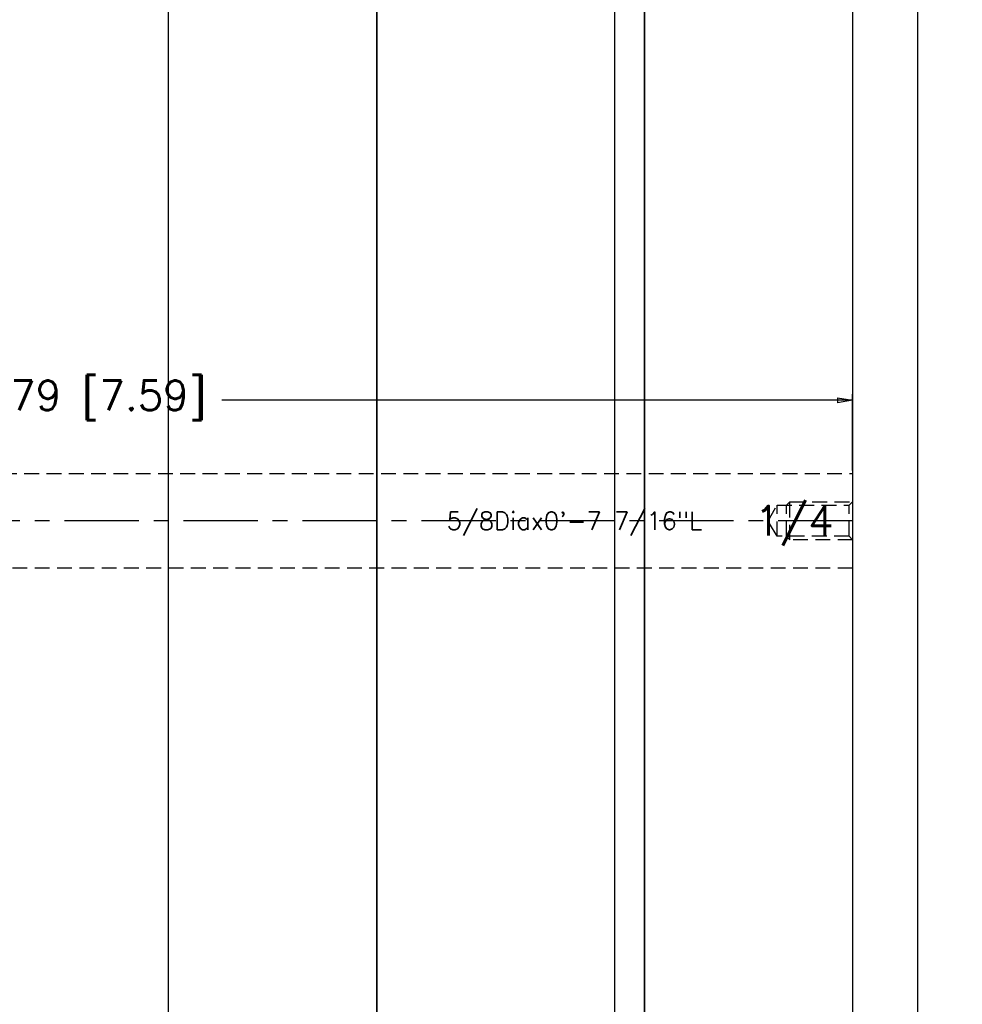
# Model space of a CAD drawing. Extents: x 2651 to 7771, y -1163 to 1075.
# Tile 467 of 490: x 6396 to 6555, y 6 to 172. Entities that reach past the tile are written whole.
import ezdxf
from ezdxf.enums import TextEntityAlignment as Align

# ---------------------------------------------------------------- set-up
doc = ezdxf.new("R2010")
doc.units = 0
doc.header["$LTSCALE"] = 10
doc.linetypes.add('CENTER', pattern=[2, 1.25, -0.25, 0.25, -0.25])
doc.linetypes.add('HIDDEN', pattern=[0.375, 0.25, -0.125])
doc.layers.get('0').update_dxf_attribs({"linetype": 'CONTINUOUS'})
doc.layers.get('Defpoints').update_dxf_attribs({"linetype": 'CONTINUOUS'})
for name, color, linetype in [('CEN', 1, 'CENTER'), ('DIM', 3, 'CONTINUOUS'), ('HIDDEN', 6, 'HIDDEN'), ('TEXT', 4, 'CONTINUOUS')]:
    doc.layers.add(name, color=color, linetype=linetype)
doc.styles.get("Standard").update_dxf_attribs({"font": 'romans.shx'})
doc.dimstyles.new('MM& INCH5', dxfattribs={"dimtxt": 5, "dimasz": 2.5, "dimexe": 1, "dimexo": 0.5, "dimtad": 0, "dimrnd": 1.38778e-17, "dimzin": 9, "dimdsep": 46, "dimtxsty": 'Standard', "dimblk": 'CLOSED', "dimcen": 0, "dimclrd": 3, "dimclre": 3, "dimclrt": 3, "dimazin": 2, "dimtfac": 0.75, "dimtofl": 0, "dimtmove": 0, "dimatfit": 3, "dimfxl": 0, "dimtolj": 1, "dimarcsym": 0})

# ---------------------------------------------------------------- blocks, each defined once
blk = doc.blocks.new('_Closed')
at = {"color": 0, "linetype": 'ByBlock', "lineweight": -2}
for p, q in [((-1, 0.167), (0, 0)), ((-1, 0.167), (-1, -0.167)), ((0, 0), (-1, -0.167)), ((0, 0), (-1, 0))]:
    blk.add_line(p, q, dxfattribs=at)
blk = doc.blocks.new('*D226')
at = {"layer": 'Defpoints', "color": 0}
for p in [(6534.18, 912.64), (6534.18, -137.36), (6547.18, -137.36)]:
    blk.add_point(p, dxfattribs=at)
at = {"layer": 'DIM', "color": 3, "lineweight": -2}
for p, q in [((6534.68, 912.64), (6548.18, 912.64)), ((6547.18, 910.14), (6547.18, 365.41)), ((6547.18, -134.86), (6547.18, 309.87)), ((6534.68, -137.36), (6548.18, -137.36))]:
    blk.add_line(p, q, dxfattribs=at)
at = {"layer": 'DIM', "color": 3, "lineweight": -2, "xscale": 2.5, "yscale": 2.5, "zscale": 2.5}
for p, rotation in [((6547.18, 912.64), 90), ((6547.18, -137.36), 270)]:
    blk.add_blockref('_Closed', p, dxfattribs=dict(at, rotation=rotation))
at = {"layer": 'DIM', "color": 3, "insert": (6547.18, 337.64), "char_height": 5, "attachment_point": 5, "rotation": 90}
blk.add_mtext('\\A1;1050 [41.339]', dxfattribs=at)
blk = doc.blocks.new('*D281')
at = {"layer": 'Defpoints', "color": 0}
for p in [(6343.39, 107.9), (6343.39, 95.58), (6536.18, 95.58)]:
    blk.add_point(p, dxfattribs=at)
at = {"layer": 'DIM', "color": 3, "lineweight": -2}
for p, q in [((6343.39, 96.08), (6343.39, 108.9)), ((6345.89, 107.9), (6376.98, 107.9)), ((6533.68, 107.9), (6430.14, 107.9)), ((6536.18, 96.08), (6536.18, 108.9))]:
    blk.add_line(p, q, dxfattribs=at)
at = {"layer": 'DIM', "color": 3, "lineweight": -2, "xscale": 2.5, "yscale": 2.5, "zscale": 2.5, "rotation": 180}
blk.add_blockref('_Closed', (6343.39, 107.9), dxfattribs=at)
at = {"layer": 'DIM', "color": 3, "lineweight": -2, "xscale": 2.5, "yscale": 2.5, "zscale": 2.5}
blk.add_blockref('_Closed', (6536.18, 107.9), dxfattribs=at)
at = {"layer": 'DIM', "color": 3, "insert": (6403.56, 107.9), "char_height": 5, "attachment_point": 5}
blk.add_mtext('\\A1;192.79 [7.59]', dxfattribs=at)

msp = doc.modelspace()

# ---------------------------------------------------------------- linework, layer by layer
for p, q in [((6501.184, 910.642), (6501.184, -41.483)), ((6501.184, -41.483), (6501.184, 910.642)), ((6536.184, 910.642), (6536.184, -135.358)), ((6421.184, -41.483), (6421.184, 312.242)), ((6456.184, 312.242), (6456.184, -36.708)), ((6456.184, -36.708), (6456.184, 312.242)), ((6496.184, 312.242), (6496.184, -41.483))]:
    msp.add_line(p, q)
at = {"layer": 'CEN'}
for q in [(6338.63, 87.642), (6521.983, 87.642)]:
    msp.add_line((6536.184, 87.642), q, dxfattribs=at)
at = {"layer": 'HIDDEN'}
for points in [[(6536.184, 79.702), (6348.158, 79.702), (6348.158, 95.582), (6536.184, 95.582)], [(6523.484, 85.042), (6521.983, 87.642), (6523.484, 90.242)], [(6535.609, 85.042), (6523.484, 85.042), (6523.484, 90.242), (6535.609, 90.242)], [(6525.647, 84.467), (6525.072, 85.042), (6525.072, 90.242), (6525.647, 90.817)], [(6536.184, 84.467), (6525.647, 84.467), (6525.647, 90.817), (6536.184, 90.817)], [(6536.184, 84.467), (6535.609, 85.042), (6535.609, 90.242), (6536.184, 90.817)]]:
    msp.add_lwpolyline(points, dxfattribs=at)

# ---------------------------------------------------------------- texts
at = {"layer": 'TEXT'}
for s, height, p in [('5/8Diax0\'-7 7/16"L', 3, (6510.889, 87.642)), ('1/4', 5, (6533.009, 87.642))]:
    msp.add_text(s, height=height, dxfattribs=at).set_placement(p, align=Align.MIDDLE_RIGHT)

# ---------------------------------------------------------------- dimensions: what is measured, and where the dimension line sits
at = {"layer": 'DIM'}
dim = msp.add_linear_dim(base=(6547.184, -137.358), p1=(6534.184, 912.642), p2=(6534.184, -137.358), angle=90, dimstyle='MM& INCH5', dxfattribs=at)
dim.commit()
dim.dimension.update_dxf_attribs({"geometry": '*D226', "text_midpoint": (6547.184, 337.642), "dimtype": 160})
dim = msp.add_linear_dim(base=(6343.394, 107.901), p1=(6536.184, 95.582), p2=(6343.394, 95.582), dimstyle='MM& INCH5', dxfattribs=at)
dim.commit()
dim.dimension.update_dxf_attribs({"geometry": '*D281', "text_midpoint": (6403.559, 107.901), "dimtype": 160})

doc.saveas('drawing.dxf')
